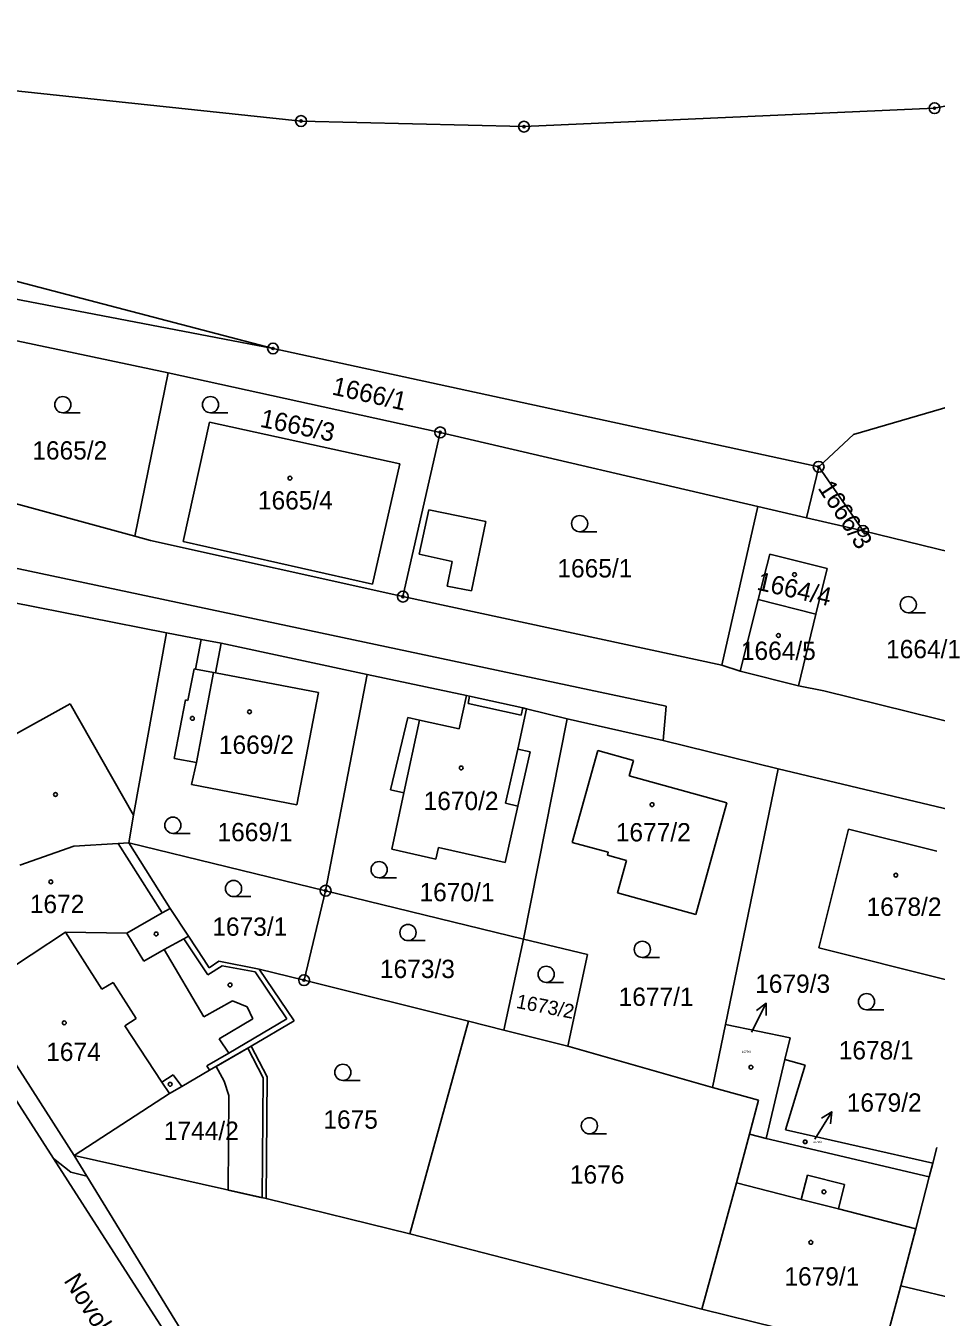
# Model space of a CAD drawing. Extents: x -755819 to -753140, y -1169796 to -1166000.
# Drawn here: x -754912.5 to -754828, y -1167916.7 to -1167796.9 of the extents above; entities that cross this region are included whole.
import ezdxf

# ---------------------------------------------------------------- set-up
doc = ezdxf.new("R2010")
doc.units = 0
for name, color, linetype in [('Vrstva 1', 7, 'Continuous'), ('Vrstva 15', 7, 'Continuous'), ('Vrstva 16', 7, 'Continuous'), ('Vrstva 18', 7, 'Continuous'), ('Vrstva 19', 7, 'Continuous'), ('Vrstva 24', 7, 'Continuous'), ('Vrstva 25', 7, 'Continuous'), ('Vrstva 27', 7, 'Continuous'), ('Vrstva 4', 7, 'Continuous'), ('Vrstva 6', 7, 'Continuous')]:
    doc.layers.add(name, color=color, linetype=linetype)

msp = doc.modelspace()

# ---------------------------------------------------------------- linework, layer by layer
at = {"layer": 'Vrstva 1'}
for p, q in [((-754828.17, -1167804.56), (-754788.72, -1167796.92)), ((-754952.66, -1167798.83), (-754886.94, -1167805.75)), ((-754866.26, -1167806.27), (-754828.17, -1167804.56)), ((-754886.94, -1167805.75), (-754866.26, -1167806.27)), ((-754933.45, -1167815.35), (-754889.54, -1167826.84)), ((-754923.34, -1167820.37), (-754889.54, -1167826.84)), ((-754914.95, -1167825.8), (-754899.28, -1167829.11)), ((-754889.54, -1167826.84), (-754838.92, -1167837.81)), ((-754899.28, -1167829.11), (-754902.37, -1167844.25)), ((-754899.28, -1167829.11), (-754874.03, -1167834.62)), ((-754835.68, -1167834.81), (-754819.47, -1167830.1)), ((-754897.89, -1167844.75), (-754895.43, -1167833.66)), ((-754895.43, -1167833.66), (-754877.78, -1167837.53)), ((-754874.03, -1167834.62), (-754877.49, -1167849.85)), ((-754874.03, -1167834.62), (-754844.56, -1167841.49)), ((-754835.68, -1167834.81), (-754838.92, -1167837.81)), ((-754877.78, -1167837.53), (-754880.31, -1167848.7)), ((-754838.92, -1167837.81), (-754834.8, -1167843.76)), ((-754902.37, -1167844.25), (-754916.3, -1167840.45)), ((-754844.56, -1167841.49), (-754840.04, -1167842.54)), ((-754840.04, -1167842.54), (-754834.8, -1167843.76)), ((-754834.8, -1167843.76), (-754800.95, -1167851.94)), ((-754900.9, -1167844.65), (-754902.37, -1167844.25)), ((-754877.49, -1167849.85), (-754900.9, -1167844.65)), ((-754880.31, -1167848.7), (-754897.89, -1167844.75)), ((-754920.02, -1167845.8), (-754853.06, -1167860.01)), ((-754844.52, -1167850.12), (-754843.45, -1167845.9)), ((-754843.45, -1167845.9), (-754838.14, -1167847.24)), ((-754838.14, -1167847.24), (-754839.19, -1167851.48)), ((-754847.9, -1167856.22), (-754877.49, -1167849.85)), ((-754846.2, -1167856.77), (-754844.52, -1167850.12)), ((-754839.19, -1167851.48), (-754844.52, -1167850.12)), ((-754913.83, -1167850.37), (-754899.41, -1167853.2)), ((-754839.19, -1167851.48), (-754840.79, -1167858.12)), ((-754902.47, -1167870.12), (-754899.41, -1167853.2)), ((-754899.41, -1167853.2), (-754896.21, -1167853.83)), ((-754896.21, -1167853.83), (-754896.73, -1167856.57)), ((-754894.36, -1167854.18), (-754896.21, -1167853.83)), ((-754894.36, -1167854.18), (-754894.88, -1167856.92)), ((-754894.36, -1167854.18), (-754880.81, -1167857.06)), ((-754846.2, -1167856.77), (-754847.9, -1167856.22)), ((-754896.87, -1167856.55), (-754897.43, -1167859.47)), ((-754896.73, -1167856.57), (-754896.87, -1167856.55)), ((-754894.88, -1167856.92), (-754885.32, -1167858.74)), ((-754880.81, -1167857.06), (-754884.66, -1167877.12)), ((-754880.81, -1167857.06), (-754871.59, -1167859.02)), ((-754840.79, -1167858.12), (-754846.2, -1167856.77)), ((-754838.44, -1167858.57), (-754840.79, -1167858.12)), ((-754804.51, -1167866.97), (-754838.44, -1167858.57)), ((-754897.67, -1167859.42), (-754898.7, -1167864.85)), ((-754897.43, -1167859.47), (-754897.67, -1167859.42)), ((-754885.32, -1167858.74), (-754887.34, -1167869.16)), ((-754872.27, -1167862.1), (-754871.59, -1167859.02)), ((-754871.59, -1167859.02), (-754871.3, -1167859.08)), ((-754871.3, -1167859.08), (-754866.35, -1167860.17)), ((-754866.02, -1167860.25), (-754866.84, -1167863.98)), ((-754866.35, -1167860.17), (-754866.02, -1167860.25)), ((-754866.02, -1167860.25), (-754862.26, -1167861.18)), ((-754853.06, -1167860.01), (-754853.36, -1167863.19)), ((-754878.63, -1167867.77), (-754877.04, -1167861.05)), ((-754877.04, -1167861.05), (-754875.95, -1167861.29)), ((-754875.95, -1167861.29), (-754872.27, -1167862.1)), ((-754862.26, -1167861.18), (-754866.29, -1167881.6)), ((-754853.36, -1167863.19), (-754862.26, -1167861.18)), ((-754842.67, -1167865.83), (-754853.36, -1167863.19)), ((-754866.84, -1167863.98), (-754865.69, -1167864.25)), ((-754865.69, -1167864.25), (-754866.82, -1167869.27)), ((-754861.79, -1167872.64), (-754859.42, -1167864.11)), ((-754859.42, -1167864.11), (-754856.09, -1167865.03)), ((-754898.7, -1167864.85), (-754896.63, -1167865.24)), ((-754897.11, -1167867.27), (-754896.63, -1167865.24)), ((-754856.09, -1167865.03), (-754856.49, -1167866.47)), ((-754856.49, -1167866.47), (-754847.45, -1167868.98)), ((-754847.56, -1167889.52), (-754842.67, -1167865.83)), ((-754820.6, -1167871.1), (-754842.67, -1167865.83)), ((-754887.34, -1167869.16), (-754897.11, -1167867.27)), ((-754877.4, -1167868.04), (-754878.63, -1167867.77)), ((-754878.53, -1167873.27), (-754877.4, -1167868.04)), ((-754866.82, -1167869.27), (-754867.99, -1167874.5)), ((-754847.45, -1167868.98), (-754850.32, -1167879.34)), ((-754902.47, -1167870.12), (-754902.93, -1167872.67)), ((-754838.91, -1167882.43), (-754836.16, -1167871.4)), ((-754836.16, -1167871.4), (-754827.96, -1167873.44)), ((-754908.03, -1167873), (-754903.9, -1167872.73)), ((-754903.9, -1167872.73), (-754902.93, -1167872.67)), ((-754884.66, -1167877.12), (-754902.93, -1167872.67)), ((-754899.09, -1167878.76), (-754902.93, -1167872.67)), ((-754858.44, -1167873.56), (-754861.79, -1167872.64)), ((-754928.56, -1167872.99), (-754909.89, -1167901.95)), ((-754913.02, -1167874.74), (-754908.03, -1167873)), ((-754874.43, -1167874.2), (-754878.53, -1167873.27)), ((-754874.18, -1167873.11), (-754874.43, -1167874.2)), ((-754867.99, -1167874.5), (-754874.18, -1167873.11)), ((-754858.52, -1167873.82), (-754858.44, -1167873.56)), ((-754856.75, -1167874.31), (-754858.52, -1167873.82)), ((-754857.58, -1167877.33), (-754856.75, -1167874.31)), ((-754884.66, -1167877.12), (-754886.66, -1167885.42)), ((-754884.66, -1167877.12), (-754866.29, -1167881.6)), ((-754850.32, -1167879.34), (-754857.58, -1167877.33)), ((-754899.09, -1167878.76), (-754899.83, -1167879.18)), ((-754899.09, -1167878.76), (-754897.39, -1167881.33)), ((-754899.83, -1167879.18), (-754903.1, -1167881.06)), ((-754908.78, -1167880.95), (-754917.57, -1167886.74)), ((-754903.1, -1167881.06), (-754908.78, -1167880.95)), ((-754895.95, -1167883.51), (-754897.39, -1167881.33)), ((-754866.29, -1167881.6), (-754868.13, -1167890.05)), ((-754860.38, -1167883.04), (-754866.29, -1167881.6)), ((-754827.2, -1167885.34), (-754838.91, -1167882.43)), ((-754895.45, -1167884.27), (-754895.95, -1167883.51)), ((-754894.56, -1167883.66), (-754895.45, -1167884.27)), ((-754890.81, -1167884.38), (-754894.56, -1167883.66)), ((-754862.19, -1167891.54), (-754860.38, -1167883.04)), ((-754887.59, -1167889.18), (-754890.81, -1167884.38)), ((-754890.81, -1167884.38), (-754886.66, -1167885.42)), ((-754886.66, -1167885.42), (-754871.42, -1167889.22)), ((-754917.57, -1167886.74), (-754907.98, -1167901.66)), ((-754891.56, -1167891.53), (-754887.59, -1167889.18)), ((-754871.42, -1167889.22), (-754876.86, -1167908.94)), ((-754871.42, -1167889.22), (-754868.13, -1167890.05)), ((-754848.76, -1167895.36), (-754847.56, -1167889.52)), ((-754847.56, -1167889.52), (-754841.57, -1167890.76)), ((-754868.13, -1167890.05), (-754862.19, -1167891.54)), ((-754841.57, -1167890.76), (-754842.05, -1167892.78)), ((-754891.56, -1167891.53), (-754895.43, -1167893.77)), ((-754890.07, -1167894.39), (-754891.56, -1167891.53)), ((-754862.19, -1167891.54), (-754848.76, -1167895.36)), ((-754842.05, -1167892.78), (-754843.79, -1167900.11)), ((-754842.05, -1167892.78), (-754840.16, -1167893.31)), ((-754840.16, -1167893.31), (-754842, -1167899.3)), ((-754895.43, -1167893.77), (-754898.01, -1167895.27)), ((-754890.19, -1167905.67), (-754890.07, -1167894.39)), ((-754898.01, -1167895.27), (-754899.15, -1167895.93)), ((-754844.51, -1167896.55), (-754848.76, -1167895.36)), ((-754899.15, -1167895.93), (-754907.98, -1167901.66)), ((-754845.35, -1167899.69), (-754844.51, -1167896.55)), ((-754842, -1167899.3), (-754828.34, -1167902.37)), ((-754846.55, -1167904.22), (-754845.35, -1167899.69)), ((-754843.79, -1167900.11), (-754845.35, -1167899.69)), ((-754843.79, -1167900.11), (-754828.67, -1167903.66)), ((-754907.98, -1167901.66), (-754906.8, -1167903.58)), ((-754890.19, -1167905.67), (-754907.98, -1167901.66)), ((-754828.34, -1167902.37), (-754827.97, -1167900.92)), ((-754896.99, -1167922.04), (-754909.89, -1167901.95)), ((-754828.67, -1167903.66), (-754828.34, -1167902.37)), ((-754906.8, -1167903.58), (-754896.78, -1167919.94)), ((-754829.9, -1167908.46), (-754828.67, -1167903.66)), ((-754849.76, -1167915.92), (-754846.55, -1167904.22)), ((-754876.86, -1167908.94), (-754890.19, -1167905.67)), ((-754831.31, -1167913.75), (-754829.9, -1167908.46)), ((-754849.76, -1167915.92), (-754876.86, -1167908.94)), ((-754832.99, -1167920.04), (-754831.31, -1167913.75)), ((-754832.99, -1167920.04), (-754849.76, -1167915.92))]:
    msp.add_line(p, q, dxfattribs=at)
at = {"layer": 'Vrstva 16'}
for p, q in [((-754843.78, -1167887.56), (-754845.14, -1167890.24)), ((-754837.71, -1167897.61), (-754839.29, -1167900.16))]:
    msp.add_line(p, q, dxfattribs=at)
for points in [[(-754844.68, -1167888.23), (-754843.78, -1167887.56), (-754843.79, -1167888.68)], [(-754838.66, -1167898.2), (-754837.71, -1167897.61), (-754837.81, -1167898.73)]]:
    msp.add_lwpolyline(points, dxfattribs=at)
at = {"layer": 'Vrstva 24'}
for centre, radius in [((-754828.17, -1167804.56), 0.5), ((-754828.17, -1167804.56), 0.1), ((-754886.94, -1167805.75), 0.5), ((-754886.94, -1167805.75), 0.1), ((-754866.26, -1167806.27), 0.5), ((-754866.26, -1167806.27), 0.1), ((-754889.54, -1167826.84), 0.5), ((-754889.54, -1167826.84), 0.1), ((-754874.03, -1167834.62), 0.5), ((-754874.03, -1167834.62), 0.1), ((-754838.92, -1167837.81), 0.5), ((-754838.92, -1167837.81), 0.1), ((-754834.8, -1167843.76), 0.5), ((-754834.8, -1167843.76), 0.1), ((-754877.49, -1167849.85), 0.5), ((-754877.49, -1167849.85), 0.1), ((-754884.66, -1167877.12), 0.5), ((-754884.66, -1167877.12), 0.1), ((-754886.66, -1167885.42), 0.5), ((-754886.66, -1167885.42), 0.1)]:
    msp.add_circle(centre, radius, dxfattribs=at)
at = {"layer": 'Vrstva 25'}
for p, q in [((-754909.04, -1167832.8), (-754907.44, -1167832.8)), ((-754895.34, -1167832.8), (-754893.74, -1167832.8)), ((-754861.1, -1167843.83), (-754859.5, -1167843.83)), ((-754830.61, -1167851.34), (-754829.01, -1167851.34)), ((-754898.83, -1167871.8), (-754897.23, -1167871.8)), ((-754879.7, -1167875.92), (-754878.1, -1167875.92)), ((-754893.2, -1167877.67), (-754891.6, -1167877.67)), ((-754877.02, -1167881.75), (-754875.42, -1167881.75)), ((-754855.28, -1167883.31), (-754853.68, -1167883.31)), ((-754864.2, -1167885.62), (-754862.6, -1167885.62)), ((-754834.48, -1167888.16), (-754832.88, -1167888.16)), ((-754883.06, -1167894.71), (-754881.46, -1167894.71)), ((-754860.19, -1167899.67), (-754858.59, -1167899.67))]:
    msp.add_line(p, q, dxfattribs=at)
msp.add_lwpolyline([(-754840.08, -1167900.25), (-754839.99, -1167900.4), (-754840.08, -1167900.55), (-754840.26, -1167900.55), (-754840.35, -1167900.4), (-754840.26, -1167900.25)], close=True, dxfattribs=at)
for centre, radius in [((-754909.04, -1167832.05), 0.75), ((-754895.34, -1167832.05), 0.75), ((-754887.97, -1167838.86), 0.175), ((-754861.1, -1167843.08), 0.75), ((-754841.16, -1167847.81), 0.175), ((-754830.61, -1167850.59), 0.75), ((-754842.66, -1167853.45), 0.175), ((-754897.02, -1167861.14), 0.175), ((-754891.72, -1167860.53), 0.175), ((-754872.08, -1167865.74), 0.175), ((-754909.72, -1167868.2), 0.175), ((-754854.38, -1167869.14), 0.175), ((-754898.83, -1167871.05), 0.75), ((-754879.7, -1167875.17), 0.75), ((-754910.15, -1167876.3), 0.175), ((-754893.2, -1167876.92), 0.75), ((-754831.77, -1167875.68), 0.175), ((-754900.38, -1167881.13), 0.175), ((-754877.02, -1167881), 0.75), ((-754855.28, -1167882.56), 0.75), ((-754864.2, -1167884.87), 0.75), ((-754893.53, -1167885.86), 0.175), ((-754834.48, -1167887.41), 0.75), ((-754908.9, -1167889.37), 0.175), ((-754883.06, -1167893.96), 0.75), ((-754845.2, -1167893.49), 0.175), ((-754899.08, -1167895.07), 0.175), ((-754860.19, -1167898.92), 0.75), ((-754838.43, -1167905.04), 0.175), ((-754839.65, -1167909.73), 0.175)]:
    msp.add_circle(centre, radius, dxfattribs=at)
at = {"layer": 'Vrstva 27'}
for p, q in [((-754894.82, -1167893.41), (-754891.89, -1167891.72)), ((-754891.89, -1167891.72), (-754890.45, -1167894.48)), ((-754894.06, -1167894.77), (-754894.82, -1167893.41)), ((-754890.45, -1167894.48), (-754890.56, -1167905.59)), ((-754893.64, -1167896.11), (-754894.06, -1167894.77)), ((-754893.71, -1167904.88), (-754893.64, -1167896.11)), ((-754890.56, -1167905.59), (-754893.71, -1167904.88))]:
    msp.add_line(p, q, dxfattribs=at)
at = {"layer": 'Vrstva 4'}
for p, q in [((-754875.08, -1167841.81), (-754875.98, -1167845.92)), ((-754869.8, -1167842.89), (-754875.08, -1167841.81)), ((-754871.14, -1167849.31), (-754869.8, -1167842.89)), ((-754875.98, -1167845.92), (-754872.93, -1167846.59)), ((-754872.93, -1167846.59), (-754873.39, -1167848.88)), ((-754873.39, -1167848.88), (-754871.14, -1167849.31)), ((-754896.73, -1167856.57), (-754895.06, -1167856.89)), ((-754896.63, -1167865.24), (-754895.06, -1167856.89)), ((-754895.06, -1167856.89), (-754894.88, -1167856.92)), ((-754913.99, -1167862.9), (-754908.35, -1167859.79)), ((-754908.35, -1167859.79), (-754902.47, -1167870.12)), ((-754871.3, -1167859.08), (-754871.45, -1167859.75)), ((-754871.45, -1167859.75), (-754866.51, -1167860.84)), ((-754866.51, -1167860.84), (-754866.35, -1167860.17)), ((-754875.95, -1167861.29), (-754877.4, -1167868.04)), ((-754866.84, -1167863.98), (-754867.98, -1167869)), ((-754867.98, -1167869), (-754866.82, -1167869.27)), ((-754899.83, -1167879.18), (-754903.9, -1167872.73)), ((-754908.78, -1167880.95), (-754905.41, -1167886.26)), ((-754903.1, -1167881.06), (-754901.52, -1167883.64)), ((-754897.39, -1167881.33), (-754897.81, -1167881.57)), ((-754897.81, -1167881.57), (-754899.63, -1167882.58)), ((-754897.81, -1167881.57), (-754895.59, -1167884.92)), ((-754899.63, -1167882.58), (-754901.52, -1167883.64)), ((-754895.95, -1167888.8), (-754899.63, -1167882.58)), ((-754895.59, -1167884.92), (-754894.26, -1167884.08)), ((-754894.26, -1167884.08), (-754891.21, -1167884.64)), ((-754891.21, -1167884.64), (-754888.25, -1167889.01)), ((-754905.41, -1167886.26), (-754904.36, -1167885.64)), ((-754904.36, -1167885.64), (-754902.23, -1167888.96)), ((-754893.29, -1167887.33), (-754895.95, -1167888.8)), ((-754891.95, -1167887.88), (-754893.29, -1167887.33)), ((-754891.4, -1167889), (-754891.95, -1167887.88)), ((-754902.23, -1167888.96), (-754903.29, -1167889.64)), ((-754903.29, -1167889.64), (-754899.84, -1167894.87)), ((-754894.55, -1167890.86), (-754891.4, -1167889)), ((-754893.65, -1167892.18), (-754888.25, -1167889.01)), ((-754893.65, -1167892.18), (-754894.55, -1167890.86)), ((-754895.67, -1167893.36), (-754893.65, -1167892.18)), ((-754898.81, -1167894.19), (-754899.84, -1167894.87)), ((-754898.01, -1167895.27), (-754898.81, -1167894.19)), ((-754895.43, -1167893.77), (-754895.67, -1167893.36)), ((-754899.84, -1167894.87), (-754899.15, -1167895.93)), ((-754909.89, -1167901.95), (-754908.31, -1167903.22)), ((-754908.31, -1167903.22), (-754906.8, -1167903.58)), ((-754840.53, -1167905.74), (-754839.95, -1167903.5)), ((-754839.95, -1167903.5), (-754836.51, -1167904.35)), ((-754846.55, -1167904.22), (-754840.53, -1167905.74)), ((-754836.51, -1167904.35), (-754837.08, -1167906.61)), ((-754840.53, -1167905.74), (-754837.08, -1167906.61)), ((-754837.08, -1167906.61), (-754829.9, -1167908.46)), ((-754831.31, -1167913.75), (-754825.34, -1167915.18))]:
    msp.add_line(p, q, dxfattribs=at)
at = {"layer": 'Vrstva 6'}
for p, q in [((-754838.92, -1167837.81), (-754840.04, -1167842.54)), ((-754844.56, -1167841.49), (-754847.9, -1167856.22))]:
    msp.add_line(p, q, dxfattribs=at)

# ---------------------------------------------------------------- texts
at = {"layer": 'Vrstva 15'}
msp.add_text('Novohradská', height=1.7, rotation=302.4071, dxfattribs=at).set_placement((-754909, -1167913.28))
at = {"layer": 'Vrstva 16'}
for s, p in [('1679/3', (-754844.81, -1167886.59)), ('1679/2', (-754836.32, -1167897.61))]:
    msp.add_text(s, height=1.7, dxfattribs=at).set_placement(p)
at = {"layer": 'Vrstva 18'}
for s, height, rotation, p in [('1666/1', 1.7, 347.3843, (-754884.16, -1167831.09)), ('1665/3', 1.7, 348.301, (-754890.82, -1167834.09)), ('1666/3', 1.7, 303.0374, (-754839.05, -1167839.78)), ('1673/2', 1.32, 349.0459, (-754867.05, -1167887.98))]:
    msp.add_text(s, height=height, rotation=rotation, dxfattribs=at).set_placement(p)
for s, p in [('1665/2', (-754911.87, -1167837.14)), ('1665/1', (-754863.16, -1167848.07)), ('1664/1', (-754832.67, -1167855.56)), ('1669/1', (-754894.69, -1167872.53)), ('1670/1', (-754875.95, -1167878.1)), ('1673/1', (-754895.17, -1167881.3)), ('1673/3', (-754879.62, -1167885.22)), ('1677/1', (-754857.48, -1167887.8)), ('1678/1', (-754837.06, -1167892.77)), ('1675', (-754884.87, -1167899.19)), ('1744/2', (-754899.67, -1167900.23)), ('1676', (-754862, -1167904.28))]:
    msp.add_text(s, height=1.7, dxfattribs=at).set_placement(p)
at = {"layer": 'Vrstva 19'}
for s, height, p in [('1665/4', 1.7, (-754890.94, -1167841.77)), ('1664/5', 1.7, (-754846.14, -1167855.72)), ('1669/2', 1.7, (-754894.56, -1167864.43)), ('1670/2', 1.7, (-754875.57, -1167869.64)), ('1677/2', 1.7, (-754857.74, -1167872.55)), ('1672', 1.7, (-754912.1, -1167879.2)), ('1678/2', 1.7, (-754834.48, -1167879.45)), ('1674', 1.7, (-754910.58, -1167892.91)), ('1679/3', 0.2, (-754846.06, -1167892.16)), ('1679/2', 0.2, (-754839.47, -1167900.52)), ('1679/1', 1.7, (-754842.1, -1167913.73))]:
    msp.add_text(s, height=height, dxfattribs=at).set_placement(p)
msp.add_text('1664/4', height=1.7, rotation=347.0978, dxfattribs=at).set_placement((-754844.74, -1167849.19))

doc.saveas('drawing.dxf')
